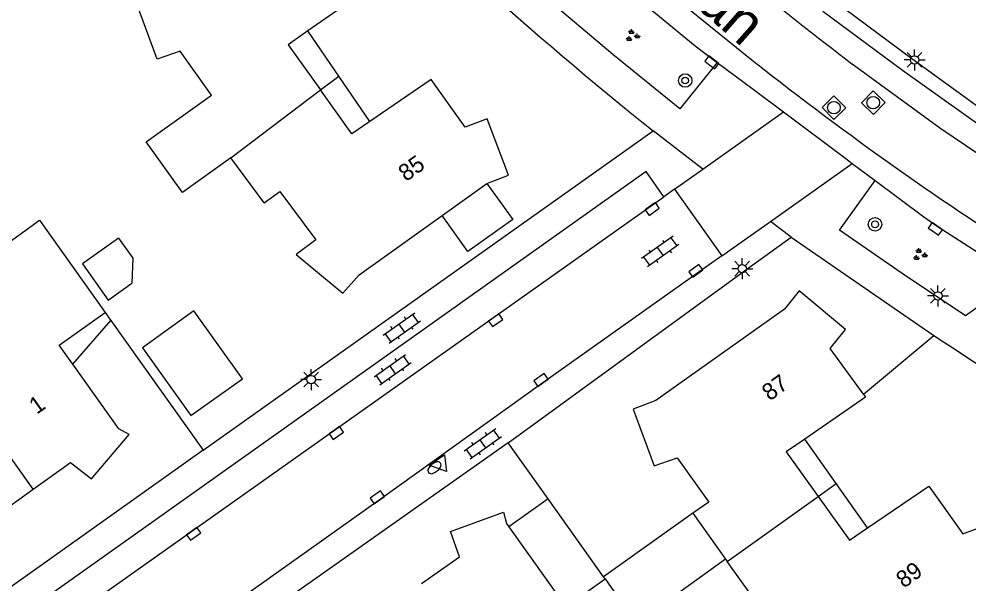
# Model space of a CAD drawing. Extents: x 124000 to 128010, y 398999 to 403000.
# Drawn here: x 126877.4 to 126934, y 399818 to 399851.6 of the extents above; entities that cross this region are included whole.
import ezdxf

# ---------------------------------------------------------------- set-up
doc = ezdxf.new("R2010")
doc.units = 0
for name, color, linetype in [('gg-afsc-erfafscheiding', 7, 'Continuous'), ('gg-afsc-muur', 7, 'Continuous'), ('gg-anno-huisnummerreeks BGT', 7, 'Continuous'), ('gg-anno-openbare ruimte label', 7, 'Continuous'), ('gg-bbg-gedigitaliseerde bebouwing', 7, 'Continuous'), ('gg-bbg-gedigitaliseerde bijgebouw', 7, 'Continuous'), ('gg-bbg-hoofdgebouw', 7, 'Continuous'), ('gg-bbg-luifel en loopbrug', 7, 'Continuous'), ('gg-bbg-tussenscheiding', 7, 'Continuous'), ('gg-knt-verharding', 7, 'Continuous'), ('gg-knt-verharding nz', 7, 'Continuous'), ('gt-grn-weggrens', 7, 'Continuous'), ('gt-symb-boom', 7, 'Continuous'), ('gt-symb-brandkraan', 7, 'Continuous'), ('gt-symb-groenvak', 7, 'Continuous'), ('gt-symb-klinker verharding', 7, 'Continuous'), ('gt-symb-kolk', 7, 'Continuous'), ('gt-symb-lichtmast', 7, 'Continuous'), ('gt-symb-rioolschacht', 7, 'Continuous'), ('gt-symb-waterafsluiter', 7, 'Continuous')]:
    doc.layers.add(name, color=color, linetype=linetype)

# ---------------------------------------------------------------- blocks, each defined once
blk = doc.blocks.new('gt0-GRVAK')
at = {"layer": 'gt-symb-groenvak'}
for p, q in [((-0.11, 0.189), (-0.228, 0.24)), ((-0.182, 0.153), (0.088, 0.153)), ((-0.091, 0.211), (-0.156, 0.322)), ((-0.047, 0.214), (-0.047, 0.393)), ((-0.004, 0.211), (0.061, 0.322)), ((0.015, 0.189), (0.133, 0.24)), ((0.262, -0.052), (0.197, 0.059)), ((0.305, -0.049), (0.305, 0.13)), ((0.349, -0.052), (0.414, 0.059)), ((-0.245, -0.228), (-0.363, -0.177)), ((-0.318, -0.264), (-0.047, -0.264)), ((-0.226, -0.206), (-0.291, -0.095)), ((-0.183, -0.203), (-0.183, -0.024)), ((-0.139, -0.206), (-0.074, -0.095)), ((-0.12, -0.228), (-0.002, -0.177)), ((0.243, -0.074), (0.125, -0.023)), ((0.17, -0.11), (0.441, -0.11)), ((0.368, -0.074), (0.486, -0.023))]:
    blk.add_line(p, q, dxfattribs=at)
blk = doc.blocks.new('gt0-LMAST')
at = {"layer": 'gt-symb-lichtmast'}
for p, q in [((-0.005, 0.246), (-0.005, 0.621)), ((-0.182, 0.173), (-0.447, 0.438)), ((0.172, 0.173), (0.437, 0.438)), ((-0.255, -0.004), (-0.63, -0.004)), ((-0.182, -0.181), (-0.447, -0.446)), ((-0.005, -0.254), (-0.005, -0.629)), ((0.437, -0.446), (0.172, -0.181)), ((0.245, -0.004), (0.62, -0.004))]:
    blk.add_line(p, q, dxfattribs=at)
blk.add_circle((-0.005, -0.004), 0.25, dxfattribs=at)
blk = doc.blocks.new('gt0-RS')
at = {"layer": 'gt-symb-rioolschacht'}
blk.add_lwpolyline([(-0.5, -0.5), (0.5, -0.5), (0.5, 0.5), (-0.5, 0.5)], close=True, dxfattribs=at)
blk.add_circle((0, 0), 0.375, dxfattribs=at)
blk = doc.blocks.new('gt0-BOOM')
at = {"layer": 'gt-symb-boom'}
for radius in [0.4, 0.2]:
    blk.add_circle((0, 0), radius, dxfattribs=at)
blk = doc.blocks.new('gt0-KOLK')
at = {"layer": 'gt-symb-kolk'}
blk.add_lwpolyline([(0, 0), (0.375, 0), (0.375, 0.4), (-0.375, 0.4), (-0.375, 0), (0, 0)], dxfattribs=at)
blk = doc.blocks.new('gt0-KL1')
at = {"layer": 'gt-symb-klinker verharding'}
for p, q in [((-1.15, 0.3), (1.15, 0.3)), ((-1, -0.3), (-1, 0.3)), ((-0.5, 0.3), (-0.5, 0.45)), ((0, -0.3), (0, 0.3)), ((0.5, 0.3), (0.5, 0.45)), ((1, -0.3), (1, 0.3)), ((-1.15, -0.3), (1.15, -0.3)), ((-0.5, -0.45), (-0.5, -0.3)), ((0.5, -0.45), (0.5, -0.3))]:
    blk.add_line(p, q, dxfattribs=at)
blk = doc.blocks.new('gt0-BR')
at = {"layer": 'gt-symb-brandkraan'}
for centre, radius, start, end in [((-0.244, 0), 0.206, 107.5669, 252.4331), ((0.599, -2.664), 3, 106.892, 107.5669), ((0, -0.691), 0.938, 73.108, 106.892), ((-0.599, -2.664), 3, 72.4331, 73.108), ((0.244, 0), 0.206, 287.567, 72.4331), ((0.599, 2.664), 3, 252.4331, 253.108), ((0, 0.691), 0.938, 253.108, 286.8921), ((-0.599, 2.664), 3, 286.8921, 287.567)]:
    blk.add_arc(centre, radius, start, end, dxfattribs=at)
blk = doc.blocks.new('gt0-WAFSL')
at = {"layer": 'gt-symb-waterafsluiter'}
for p, q in [((-0.5, -0.333), (0, 0.667)), ((0, 0.667), (0.5, -0.333)), ((0.5, -0.333), (-0.5, -0.333))]:
    blk.add_line(p, q, dxfattribs=at)

msp = doc.modelspace()

# ---------------------------------------------------------------- linework, layer by layer
at = {"layer": 'gg-afsc-erfafscheiding'}
for p, q in [((126888.345, 399825.881), (126915.191, 399844.927)), ((126882.842, 399833.625), (126888.345, 399825.881))]:
    msp.add_line(p, q, dxfattribs=at)
at = {"layer": 'gg-afsc-muur'}
for p, q in [((126920.64, 399836.579), (126923.417, 399838.598)), ((126923.417, 399838.598), (126931.941, 399832.728)), ((126906.543, 399826.332), (126920.64, 399836.579)), ((126927.738, 399829.222), (126931.941, 399832.728)), ((126908.924, 399822.983), (126906.543, 399826.332))]:
    msp.add_line(p, q, dxfattribs=at)
at = {"layer": 'gg-bbg-gedigitaliseerde bebouwing'}
for p, q in [((126891.995, 399840.632), (126889.997, 399843.319)), ((126912.322, 399818.204), (126914.192, 399815.574))]:
    msp.add_line(p, q, dxfattribs=at)
msp.add_lwpolyline([(126889.997, 399843.319), (126887.12, 399841.261), (126884.958, 399844.285), (126888.853, 399847.071)], dxfattribs=at)
at = {"layer": 'gg-bbg-gedigitaliseerde bijgebouw'}
for points in [[(126883.309, 399838.534), (126881.155, 399836.993), (126882.696, 399834.84), (126884.102, 399835.846)], [(126883.309, 399838.534), (126884.166, 399837.336), (126884.102, 399835.846)]]:
    msp.add_lwpolyline(points, dxfattribs=at)
at = {"layer": 'gg-bbg-hoofdgebouw'}
for p, q in [((126902.604, 399839.887), (126905.272, 399841.797)), ((126917.556, 399822.132), (126919.517, 399819.384)), ((126919.517, 399819.384), (126919.614, 399819.248))]:
    msp.add_line(p, q, dxfattribs=at)
for points in [[(126888.853, 399847.071), (126886.984, 399849.684), (126885.609, 399849.217), (126884.36, 399852.609), (126885.671, 399853.092), (126893.334, 399858.588), (126894.223, 399859.659), (126896.998, 399857.372), (126896.104, 399856.256), (126898.152, 399853.392), (126894.603, 399850.901)], [(126894.603, 399850.901), (126893.415, 399850.068), (126895.348, 399847.37)], [(126905.272, 399841.797), (126906.567, 399842.281), (126905.297, 399845.654), (126903.978, 399845.159), (126901.95, 399847.995), (126898.289, 399845.498)], [(126898.289, 399845.498), (126897.215, 399844.765), (126895.348, 399847.37)], [(126891.995, 399840.632), (126892.919, 399841.319), (126895.07, 399838.426), (126893.905, 399837.559), (126896.69, 399835.244), (126897.663, 399836.352), (126902.604, 399839.887)], [(126874.979, 399834.624), (126873.855, 399836.181), (126878.594, 399839.603), (126882.504, 399834.101)], [(126927.738, 399829.222), (126925.749, 399831.955), (126926.671, 399833.09), (126923.906, 399835.382), (126923.021, 399834.296), (126915.358, 399828.846), (126914.007, 399828.337), (126915.253, 399824.953), (126916.628, 399825.42), (126918.518, 399822.777), (126917.556, 399822.132)], [(126880.584, 399831.015), (126879.771, 399832.159), (126882.504, 399834.101)], [(126878.208, 399823.553), (126880.441, 399825.141), (126881.692, 399824.168), (126883.946, 399826.819), (126883.318, 399827.168), (126880.584, 399831.015)], [(126927.738, 399829.222), (126927.867, 399829.044), (126924.237, 399826.546)], [(126924.237, 399826.546), (126923.126, 399825.781), (126925.029, 399823.126)], [(126870.402, 399823.909), (126873.18, 399820), (126873.436, 399819.356), (126876.529, 399820.474), (126875.977, 399821.965), (126878.208, 399823.553)], [(126927.974, 399821.247), (126931.638, 399823.743), (126933.665, 399820.903), (126935, 399821.396), (126936.252, 399818.022), (126934.969, 399817.532), (126927.277, 399812.083), (126926.391, 399810.997), (126923.606, 399813.312), (126924.771, 399814.179), (126922.62, 399817.072), (126921.671, 399816.366), (126919.614, 399819.248)], [(126925.029, 399823.126), (126926.9, 399820.515), (126927.974, 399821.247)], [(126901.382, 399817.934), (126903.647, 399819.533), (126903.109, 399821.029), (126906.268, 399822.198), (126906.441, 399821.506), (126906.577, 399821.314)], [(126906.577, 399821.314), (126909.975, 399816.535), (126912.322, 399818.204)]]:
    msp.add_lwpolyline(points, dxfattribs=at)
at = {"layer": 'gg-bbg-luifel en loopbrug'}
for p, q in [((126896.446, 399848.199), (126894.603, 399850.901)), ((126895.348, 399847.37), (126896.446, 399848.199)), ((126898.289, 399845.498), (126896.446, 399848.199)), ((126882.504, 399834.101), (126882.842, 399833.625)), ((126880.584, 399831.015), (126882.842, 399833.625)), ((126926.106, 399823.896), (126924.237, 399826.546)), ((126925.029, 399823.126), (126926.106, 399823.896)), ((126927.974, 399821.247), (126926.106, 399823.896)), ((126908.924, 399822.983), (126906.577, 399821.314)), ((126912.236, 399818.326), (126908.924, 399822.983)), ((126917.556, 399822.132), (126912.236, 399818.326)), ((126919.517, 399819.384), (126914.192, 399815.574)), ((126912.322, 399818.204), (126912.236, 399818.326))]:
    msp.add_line(p, q, dxfattribs=at)
for points in [[(126905.272, 399841.797), (126906.816, 399839.638), (126904.148, 399837.729), (126902.604, 399839.887)], [(126887.625, 399827.95), (126890.695, 399830.147), (126887.804, 399834.188), (126884.733, 399831.992), (126887.625, 399827.95)]]:
    msp.add_lwpolyline(points, dxfattribs=at)
at = {"layer": 'gg-bbg-tussenscheiding'}
for p, q in [((126889.997, 399843.319), (126895.348, 399847.37)), ((126878.208, 399823.553), (126871.938, 399832.429)), ((126919.614, 399819.248), (126925.029, 399823.126))]:
    msp.add_line(p, q, dxfattribs=at)
at = {"layer": 'gg-knt-verharding'}
for p, q in [((126919.02, 399849.014), (126921.152, 399847.419)), ((126921.152, 399847.419), (126922.959, 399846.068)), ((126922.959, 399846.068), (126926.683, 399843.284)), ((126926.683, 399843.284), (126927.072, 399842.993)), ((126927.072, 399842.993), (126928.429, 399841.978)), ((126916.46, 399841.457), (126915.828, 399841.005)), ((126916.46, 399841.457), (126919.289, 399837.47)), ((126936.966, 399836.137), (126933.83, 399833.897)), ((126888.345, 399825.881), (126826.327, 399781.806))]:
    msp.add_line(p, q, dxfattribs=at)
for points in [[(126911.19, 399855.467), (126913.879, 399853.157), (126917.691, 399850.008), (126919.02, 399849.014)], [(126935.719, 399847.731), (126934.687, 399846.291), (126930.619, 399849.224), (126926.598, 399852.221), (126927.71, 399853.665)], [(126919.02, 399849.014), (126916.785, 399846.256), (126912.783, 399849.496), (126908.853, 399852.823)], [(126934.899, 399845.101), (126930.07, 399848.524), (126925.323, 399852.061)], [(126936.82, 399842.029), (126932.361, 399845.057), (126927.07, 399848.92)], [(126915.828, 399841.005), (126914.78, 399842.517), (126829.962, 399782.277), (126830.97, 399780.771)], [(126933.83, 399833.897), (126930.044, 399836.42), (126926.306, 399839.013), (126928.429, 399841.978)], [(126928.429, 399841.978), (126931.336, 399839.804), (126932.139, 399839.249), (126936.966, 399836.137)], [(126919.289, 399837.47), (126908.621, 399829.907), (126898.857, 399822.908), (126879.66, 399809.257)], [(126906.543, 399826.332), (126860.305, 399793.716), (126832.842, 399774.155)]]:
    msp.add_lwpolyline(points, dxfattribs=at)
for centre, radius, start, end in [((127073.143, 400040.991), 244.78, 225.74784, 230.85596), ((127068.423, 400035.991), 244.919, 224.71417, 231.27065), ((127093.859, 400067.484), 274.934, 229.23106, 232.65233), ((127044.232, 400004.769), 198.437, 230.72774, 236.84344), ((127075.734, 400049.1), 259.794, 236.39343, 241.16579)]:
    msp.add_arc(centre, radius, start, end, dxfattribs=at)
at = {"layer": 'gg-knt-verharding nz'}
msp.add_line((126876.757, 399813.332), (126915.828, 399841.005), dxfattribs=at)
at = {"layer": 'gt-grn-weggrens'}
for p, q in [((126918.146, 399842.653), (126922.959, 399846.068)), ((126918.146, 399842.653), (126915.191, 399844.927)), ((126916.46, 399841.457), (126918.146, 399842.653)), ((126922.199, 399839.535), (126927.072, 399842.993)), ((126919.289, 399837.47), (126922.199, 399839.535)), ((126923.417, 399838.598), (126922.199, 399839.535))]:
    msp.add_line(p, q, dxfattribs=at)

# ---------------------------------------------------------------- block references
at = {"layer": 'gt-symb-boom'}
for p in [(126917.106, 399847.937), (126928.427, 399839.357)]:
    msp.add_blockref('gt0-BOOM', p, dxfattribs=at)
at = {"layer": 'gt-symb-brandkraan', "rotation": 38.82982490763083}
msp.add_blockref('gt0-BR', (126902.149, 399824.837), dxfattribs=at)
at = {"layer": 'gt-symb-groenvak'}
for p in [(126913.943, 399850.603), (126931.092, 399837.545)]:
    msp.add_blockref('gt0-GRVAK', p, dxfattribs=at)
at = {"layer": 'gt-symb-klinker verharding'}
for p, rotation in [((126915.613, 399837.738), -144.60889248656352), ((126900.207, 399833.176), 35.39110751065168), ((126899.655, 399830.691), 35.39110751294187), ((126905.037, 399826.274), 35.39110751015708)]:
    msp.add_blockref('gt0-KL1', p, dxfattribs=dict(at, rotation=rotation))
at = {"layer": 'gt-symb-kolk'}
for p, rotation in [((126918.568, 399848.854), -37.72926988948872), ((126915.021, 399840.435), -144.60889248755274), ((126931.912, 399838.92), -34.53212456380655), ((126917.857, 399836.425), 36.170644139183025), ((126905.687, 399833.798), -144.6887865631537), ((126908.621, 399829.907), 35.231357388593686), ((126896.182, 399827.074), -144.73556975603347), ((126898.857, 399822.908), 35.64420015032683), ((126887.674, 399821.058), -144.76864261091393)]:
    msp.add_blockref('gt0-KOLK', p, dxfattribs=dict(at, rotation=rotation))
at = {"layer": 'gt-symb-lichtmast'}
for p in [(126930.789, 399849.17), (126920.51, 399836.715), (126932.182, 399835.094), (126894.799, 399830.102)]:
    msp.add_blockref('gt0-LMAST', p, dxfattribs=at)
at = {"layer": 'gt-symb-rioolschacht'}
for p, rotation in [((126925.972, 399846.318), 44.837919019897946), ((126928.318, 399846.616), 45.972395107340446)]:
    msp.add_blockref('gt0-RS', p, dxfattribs=dict(at, rotation=rotation))
at = {"layer": 'gt-symb-waterafsluiter', "rotation": 96.03000880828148}
msp.add_blockref('gt0-WAFSL', (126902.474, 399825.07), dxfattribs=at)

# ---------------------------------------------------------------- texts
at = {"layer": 'gg-anno-huisnummerreeks BGT'}
for s, rotation, p in [('85', 35.6, (126900.454, 399841.874)), ('87', 36, (126922.145, 399828.788)), ('1', 35.3, (126878.425, 399827.994)), ('89', 35.5, (126930.138, 399817.621))]:
    msp.add_text(s, height=1, rotation=rotation, dxfattribs=at).set_placement(p)
at = {"layer": 'gg-anno-openbare ruimte label'}
msp.add_text('Renkumlaan', height=2.5, rotation=318.5, dxfattribs=at).set_placement((126906.45, 399862.324))

doc.saveas('drawing.dxf')
